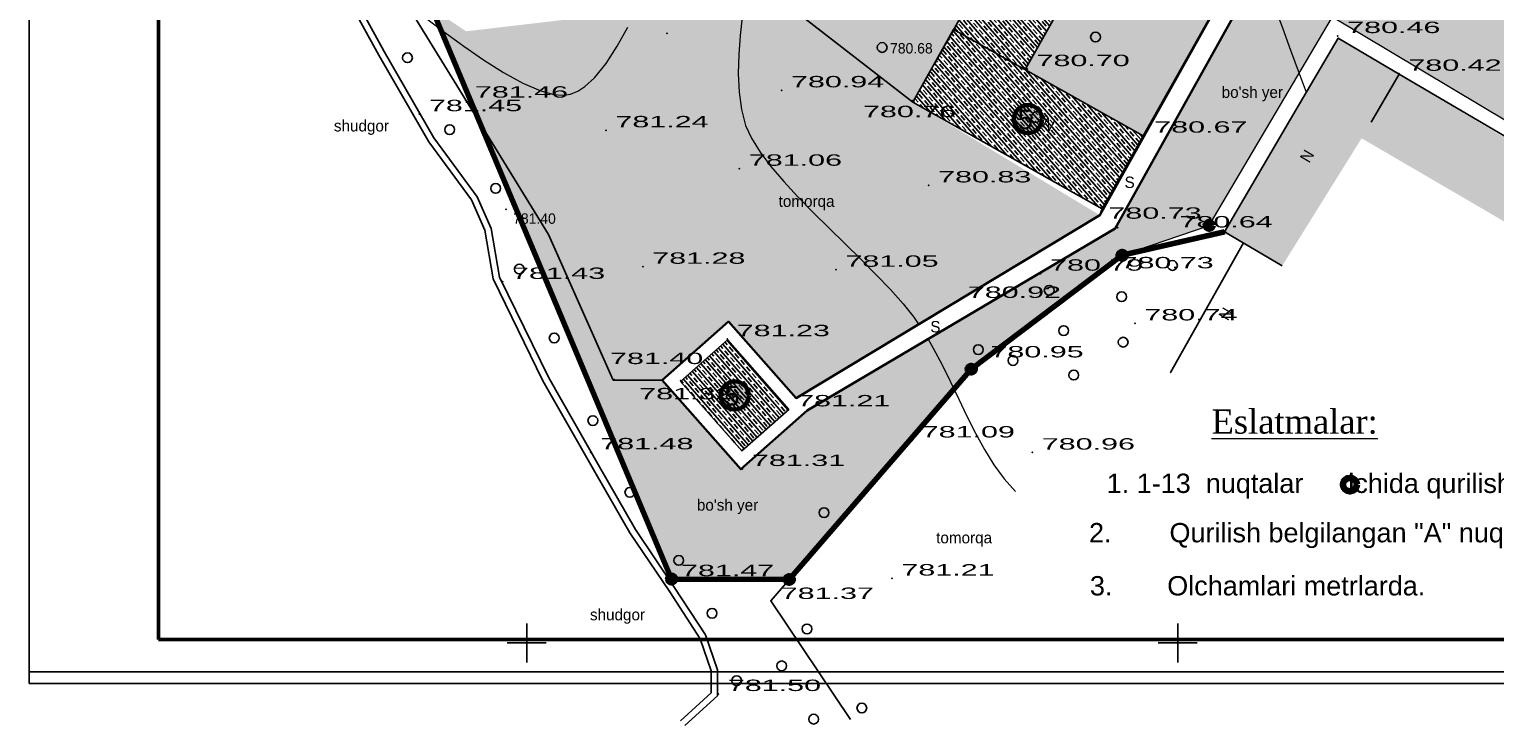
# Model space of a CAD drawing. Header units: millimetres. Extents: x -257011 to 237647566, y 2784933 to 6706507.
# Tile 319 of 451: x 9197923 to 9310480, y 5704840 to 5758320. Entities that reach past the tile are written whole.
import ezdxf

# ---------------------------------------------------------------- set-up
doc = ezdxf.new("R2010")
doc.units = ezdxf.units.MM
doc.header["$LTSCALE"] = 1000
doc.header["$PDMODE"] = 32
doc.header["$PDSIZE"] = 0.3
for name, pattern in [('Д_ТРОТ_ТРУБА', [3, 1.5, -1.5]), ('ДОРОГИ_СТРОЯЩ', [9, 8, -1]), ('Контура низ откосов  Штриховая 0.1-0.5 - - - - - - -', [0.6, 0.1, -0.5])]:
    doc.linetypes.add(name, pattern=pattern)
for name, color, linetype in [('(001) Сетка', 92, 'Continuous'), ('(002) Рамка', 7, 'Continuous'), ('(004) Точки рельефа', 7, 'Continuous'), ('(007) Здания', 7, 'Continuous'), ('(022) Возд. Линии', 7, 'Continuous'), ('(025) Дорога', 7, 'Continuous'), ('(028) Гидротехн.', 7, 'Continuous'), ('(031) Горизонтали', 42, 'Continuous'), ('(037) Контуры', 7, 'Continuous'), ('(038) Деревья', 7, 'Continuous'), ('Отметка', 7, 'Continuous'), ('Пикет', 7, 'Continuous')]:
    doc.layers.add(name, color=color, linetype=linetype)
doc.layers.add('Ф А С А Д', color=250, linetype='Continuous', lineweight=15)
doc.styles.add('BM-431', font='txt')
doc.styles.add('D-431', font='txt', dxfattribs={"width": 2})
doc.styles.add('P-131', font='txt')
doc.styles.add('Roman', font='romans')
doc.styles.get("Standard").update_dxf_attribs({"font": 'ARIALN.TTF'})
doc.linetypes.add('FENCELINE2', pattern='A,6.35,-2.54,[132,ltypeshp.shx,S=2.54,R=0,X=-2.54,Y=0],-2.54,25.4', length=36.83)
doc.linetypes.add('KANALIS_K', pattern='A,1,["<",Standard,S=1.8,R=0,X=-0.9,Y=-0.9],3,-1,["К",Standard,S=1.8,R=0,X=-0.9,Y=-0.9],-1,10', length=16)
doc.linetypes.add('ОГРАДА_V_ПРОВ', pattern='A,2.5,["v",Standard,S=1,R=0,X=0,Y=0],5,["v",Standard,S=1,R=180,X=0,Y=0],2.5', length=10)

# ---------------------------------------------------------------- blocks, each defined once
blk = doc.blocks.new('d')
at = {"layer": '(038) Деревья', "color": 30}
blk.add_ellipse((0, 0), major_axis=(0.265, 0.265), ratio=1, start_param=5.497787, end_param=11.780972, dxfattribs=at)
blk = doc.blocks.new('Setka')
at = {"layer": '(001) Сетка'}
for p, q in [((0, 1.5), (0, -1.5)), ((-1.5, 0), (1.5, 0))]:
    blk.add_line(p, q, dxfattribs=at)
blk = doc.blocks.new('GFBHFXJN')
at = {"layer": '(004) Точки рельефа', "color": 7, "linetype": 'ByBlock', "lineweight": -2}
for p in [(3700526.48, -1054189.55, 781.15), (3700578.01, -1054189.75, 780.46), (3700554.15, -1054192.29, 780.7), (3700582.71, -1054192.65, 780.42), (3700535.29, -1054193.92, 780.94), (3700511.01, -1054194.71, 781.46), (3700545.34, -1054194.73, 780.76), (3700507.47, -1054195.75, 781.45), (3700521.79, -1054196.99, 781.24), (3700563.18, -1054197.4, 780.67), (3700532.05, -1054199.94, 781.06), (3700546.59, -1054201.22, 780.83), (3700561.09, -1054204.47, 780.73), (3700569.44, -1054204.87, 780.64), (3700524.63, -1054207.47, 781.28), (3700561.21, -1054206.73, 780.73), (3700513.85, -1054208.63, 781.43), (3700539.46, -1054207.7, 781.05), (3700555.18, -1054208, 780.79), (3700548.87, -1054210.09, 780.92), (3700562.43, -1054211.82, 780.74), (3700531.12, -1054213.03, 781.23), (3700550.61, -1054214.66, 780.95), (3700522.43, -1054216.16, 781.4), (3700527.53, -1054216.22, 781.32), (3700535.75, -1054218.42, 781.21), (3700545.33, -1054220.81, 781.09), (3700520.63, -1054221.72, 781.48), (3700554.54, -1054221.74, 780.96), (3700532.28, -1054223, 781.31), (3700526.84, -1054231.46, 781.47), (3700543.76, -1054231.41, 781.21), (3700534.49, -1054233.21, 781.37), (3700530.44, -1054240.28, 781.5)]:
    blk.add_point(p, dxfattribs=at)
at = {"layer": '(007) Здания', "elevation": 781.05}
blk.add_lwpolyline([(3700547.25, -1054191.48), (3700552.85, -1054181.5), (3700558.34, -1054184.59), (3700553.99, -1054192.33)], dxfattribs=at)
blk.add_lwpolyline([(3700548.5, -1054189.25), (3700545.36, -1054194.84), (3700559.92, -1054203.02), (3700563.06, -1054197.43)], close=True, dxfattribs=at)
at = {"layer": '(007) Здания'}
for points in [[(3700582.73, -1054192.68), (3700578.04, -1054189.92), (3700574.81, -1054195.41), (3700569.3, -1054204.8), (3700573.74, -1054207.4)], [(3700580.57, -1054196.37), (3700582.73, -1054192.68), (3700612.38, -1054210.09), (3700612.38, -1054210.09)], [(3700570.76, -1054205.65), (3700565.17, -1054215.6), (3700565.17, -1054215.6)]]:
    blk.add_lwpolyline(points, dxfattribs=at)
at = {"layer": '(007) Здания', "linetype": 'ОГРАДА_V_ПРОВ'}
blk.add_lwpolyline([(3700540.59, -1054242.24), (3700534.46, -1054233.14), (3700549.85, -1054215.34), (3700561.44, -1054206.6), (3700569.3, -1054204.8)], dxfattribs=at)
at = {"layer": '(007) Здания'}
blk.add_lwpolyline([(3700527.52, -1054216.28), (3700532.24, -1054221.62), (3700535.84, -1054218.44), (3700531.13, -1054213.1)], close=True, dxfattribs=at)
at = {"layer": '(025) Дорога', "linetype": 'Д_ТРОТ_ТРУБА'}
for points in [[(3700563.06, -1054197.43), (3700574.57, -1054176.95), (3700588.03, -1054184.17)], [(3700537.26, -1054218.53), (3700560.91, -1054204.53), (3700575.02, -1054179.23), (3700651.25, -1054219.84)], [(3700536.4, -1054217.56), (3700559.73, -1054203.52), (3700559.92, -1054203.02)], [(3700536.4, -1054217.56), (3700531.22, -1054211.68), (3700526.11, -1054216.19), (3700532.15, -1054223.03), (3700537.26, -1054218.53)]]:
    blk.add_lwpolyline(points, dxfattribs=at)
at = {"layer": '(028) Гидротехн.', "color": 3}
for points in [[(3700527.52, -1054242.35), (3700529.87, -1054240.21), (3700529.87, -1054238.52), (3700529.02, -1054236.05), (3700526.69, -1054232.44), (3700523.63, -1054227.91), (3700520.83, -1054223.05), (3700516.94, -1054216.23), (3700513.14, -1054208.41), (3700512.48, -1054204.68), (3700511.47, -1054202.35), (3700508.18, -1054197.88), (3700504.36, -1054191.23), (3700500.49, -1054184.18), (3700497.18, -1054177.11), (3700497.67, -1054175.52), (3700499.17, -1054173.08), (3700501.67, -1054170.52), (3700501.24, -1054168.74), (3700500.53, -1054166.68), (3700491.59, -1054152.99), (3700487.2, -1054146.27), (3700483.01, -1054143.27)], [(3700527.85, -1054242.72), (3700530.37, -1054240.43), (3700530.37, -1054238.44), (3700529.44, -1054235.74), (3700527.04, -1054232.08), (3700524.06, -1054227.65), (3700521.29, -1054222.84), (3700517.4, -1054216.02), (3700513.62, -1054208.28), (3700512.97, -1054204.53), (3700511.9, -1054202.1), (3700508.58, -1054197.58), (3700504.77, -1054190.95), (3700500.93, -1054183.93), (3700497.72, -1054177.06), (3700498.13, -1054175.73), (3700499.55, -1054173.41), (3700502.18, -1054170.72), (3700501.79, -1054168.8), (3700500.98, -1054166.46), (3700492.01, -1054152.72), (3700487.57, -1054145.92), (3700483.3, -1054142.86)]]:
    blk.add_lwpolyline(points, dxfattribs=at)
at = {"layer": '(031) Горизонтали', "color": 42, "linetype": 'Continuous', "lineweight": 0}
for points, elevation in [([(3700508.04, -1054188.43), (3700509.4, -1054189.46), (3700510.87, -1054190.54), (3700512.4, -1054191.59), (3700513.93, -1054192.56), (3700515.41, -1054193.37), (3700516.79, -1054193.97), (3700517.8, -1054194.24), (3700518.48, -1054194.3), (3700518.89, -1054194.26), (3700519.08, -1054194.22), (3700519.26, -1054194.16), (3700519.63, -1054194), (3700520.18, -1054193.64), (3700520.91, -1054192.96), (3700521.8, -1054191.86), (3700522.66, -1054190.55), (3700523.48, -1054189.08)], 781.5), ([(3700532.27, -1054188.32), (3700532.11, -1054189.71), (3700532, -1054191.17), (3700531.96, -1054192.63), (3700532.02, -1054194.07), (3700532.2, -1054195.41), (3700532.52, -1054196.62), (3700532.97, -1054197.61), (3700533.63, -1054198.67), (3700534.47, -1054199.77), (3700535.45, -1054200.92), (3700536.54, -1054202.1), (3700537.72, -1054203.3), (3700538.94, -1054204.51), (3700540.17, -1054205.72), (3700541.39, -1054206.91), (3700542.56, -1054208.09), (3700543.65, -1054209.23), (3700544.62, -1054210.32), (3700545.45, -1054211.36), (3700545.81, -1054211.9)], 781), ([(3700571.98, -1054184.67), (3700572.06, -1054184.82), (3700572.59, -1054186.07), (3700573.15, -1054187.52), (3700573.75, -1054189.13), (3700574.38, -1054190.84), (3700575.04, -1054192.64), (3700575.59, -1054194.08)], 780.5), ([(3700546.54, -1054213.04), (3700546.94, -1054213.72), (3700547.61, -1054215), (3700548.26, -1054216.31), (3700548.89, -1054217.64), (3700549.52, -1054218.96), (3700550.18, -1054220.26), (3700550.86, -1054221.51), (3700551.59, -1054222.68), (3700552.38, -1054223.77), (3700553.25, -1054224.74)], 781)]:
    blk.add_lwpolyline(points, dxfattribs=dict(at, elevation=elevation))
at = {"layer": '(037) Контуры', "linetype": 'Контура низ откосов  Штриховая 0.1-0.5 - - - - - - -'}
blk.add_lwpolyline([(3700526.11, -1054216.19), (3700522.36, -1054216.19), (3700517.38, -1054205.01), (3700512.84, -1054197.63), (3700500.78, -1054178.02), (3700502.1, -1054173.26), (3700503.55, -1054170.76), (3700508.41, -1054166.17), (3700545.36, -1054194.84)], dxfattribs=at)
at = {"layer": 'Пикет', "color": 7}
for p in [(3700547.25, -1054191.48, 780.68), (3700514.11, -1054203.06, 781.4)]:
    blk.add_point(p, dxfattribs=at)
at = {"layer": '(001) Сетка'}
for p in [(3700515.71, -1054236.37), (3700565.71, -1054236.37)]:
    blk.add_blockref('Setka', p, dxfattribs=at)
at = {"layer": '(038) Деревья', "color": 116, "linetype": 'Continuous'}
for p in [(3700559.4, -1054189.84), (3700543.01, -1054190.64), (3700506.55, -1054191.43), (3700509.79, -1054196.95), (3700513.33, -1054201.46), (3700515.15, -1054207.66), (3700565.31, -1054207.38), (3700555.84, -1054209.29), (3700561.41, -1054209.78), (3700556.96, -1054212.38), (3700517.82, -1054212.95), (3700561.52, -1054213.27), (3700550.39, -1054213.84), (3700553.06, -1054214.68), (3700557.73, -1054215.8), (3700520.79, -1054219.29), (3700523.63, -1054224.8), (3700538.55, -1054226.36), (3700527.39, -1054230.03), (3700529.95, -1054234.09), (3700537.24, -1054235.29), (3700535.3, -1054238.13), (3700531.83, -1054239.27), (3700541.45, -1054241.37), (3700537.75, -1054242.22)]:
    blk.add_blockref('d', p, dxfattribs=at)
at = {"layer": '(004) Точки рельефа', "linetype": 'ByBlock', "char_height": 0.875, "attachment_point": 4, "style": 'D-431'}
for s, insert in [('780.46', (3700578.73, -1054189.1, 780.46)), ('780.70', (3700554.87, -1054191.64, 780.7)), ('780.42', (3700583.43, -1054192, 780.42)), ('780.94', (3700536.01, -1054193.27, 780.94)), ('781.46', (3700511.73, -1054194.06, 781.46)), ('781.45', (3700508.2, -1054195.1, 781.45)), ('780.76', (3700541.54, -1054195.56, 780.76)), ('781.24', (3700522.52, -1054196.34, 781.24)), ('780.67', (3700563.91, -1054196.75, 780.67)), ('781.06', (3700532.77, -1054199.29, 781.06)), ('780.83', (3700547.31, -1054200.57, 780.83)), ('780.73', (3700560.39, -1054203.36, 780.73)), ('780.64', (3700565.85, -1054204.03, 780.64)), ('781.28', (3700525.35, -1054206.82, 781.28)), ('781.43', (3700514.58, -1054207.98, 781.43)), ('781.05', (3700540.19, -1054207.05, 781.05)), ('780.79', (3700555.91, -1054207.35, 780.79)), ('780.73', (3700561.32, -1054207.17, 780.73)), ('780.92', (3700549.59, -1054209.44, 780.92)), ('780.74', (3700563.15, -1054211.17, 780.74)), ('781.23', (3700531.84, -1054212.38, 781.23)), ('781.40', (3700522.11, -1054214.52)), ('780.95', (3700551.33, -1054214.01, 780.95)), ('781.32', (3700524.35, -1054217.23, 781.32)), ('781.21', (3700536.48, -1054217.77, 781.21)), ('781.09', (3700546.05, -1054220.16, 781.09)), ('781.48', (3700521.36, -1054221.07, 781.48)), ('780.96', (3700555.27, -1054221.09, 780.96)), ('781.31', (3700533.01, -1054222.35, 781.31)), ('781.47', (3700527.56, -1054230.81, 781.47)), ('781.21', (3700544.49, -1054230.76, 781.21)), ('781.37', (3700535.22, -1054232.56, 781.37)), ('781.50', (3700531.16, -1054239.63, 781.5))]:
    blk.add_mtext(s, dxfattribs=dict(at, insert=insert))
at = {"layer": '(007) Здания', "style": 'P-131'}
for s, rotation, p in [("G'N", 330.6807, (3700554.21, -1054196.14, 781.05)), ('N', 59.7703, (3700575.81, -1054199.57)), ('N', 59.7703, (3700569.57, -1054211.69)), ('H', 40.0559, (3700531.69, -1054218.05))]:
    blk.add_text(s, height=0.88, rotation=rotation, dxfattribs=at).set_placement(p)
at = {"layer": '(025) Дорога', "linetype": 'ДОРОГИ_СТРОЯЩ', "style": 'BM-431'}
for p in [(3700561.63, -1054201.43), (3700546.71, -1054212.52)]:
    blk.add_text('S', height=0.875, dxfattribs=at).set_placement(p)
at = {"layer": '(037) Контуры', "color": 0, "linetype": 'ByBlock', "style": 'BM-431'}
for s, p in [("bo'sh yer", (3700569.09, -1054194.51)), ('shudgor', (3700500.9, -1054197.09)), ('tomorqa', (3700535.06, -1054202.88)), ("bo'sh yer", (3700528.78, -1054226.21)), ('tomorqa', (3700547.16, -1054228.72)), ('shudgor', (3700520.57, -1054234.63))]:
    blk.add_text(s, height=0.875, dxfattribs=at).set_placement(p)
at = {"layer": 'Отметка', "style": 'D-431'}
for s, p in [('780.68', (3700543.62, -1054191.1, 781.05)), ('781.40', (3700514.67, -1054204.18, 780.6))]:
    blk.add_text(s, height=0.8, dxfattribs=at).set_placement(p)

msp = doc.modelspace()

# ---------------------------------------------------------------- hatches: boundary and pattern name
at = {"linetype": 'KANALIS_K', "ltscale": 1000}
h = msp.add_hatch(dxfattribs=at)
h.set_pattern_fill('JIS_STN_1E', color=252, scale=450, angle=266, style=0)
h.set_pattern_definition([(311, (5001931.5, 6896982.73), (339.61931, 295.226563), []), (311, (5001909.37, 6896666.25), (339.61931, 295.226563), [450, -225])])
h.paths.add_polyline_path([(9278760.379, 5762973.794), (9273269.483, 5766059.02), (9265776.495, 5752723.463), (9280342.315, 5744539.215), (9283484.926, 5750132.241), (9274410.003, 5755231.262)])
h = msp.add_hatch(dxfattribs=at)
h.set_pattern_fill('JIS_STN_1E', color=252, scale=450, angle=266, style=0)
h.set_pattern_definition([(311, (5027202.54, 6891024.3), (339.61931, 295.226563), []), (311, (5027180.4, 6890707.84), (339.61931, 295.226563), [450, -225])])
h.paths.add_polyline_path([(9361664.561, 5719851.02), (9298455.736, 5757641.106), (9289718.908, 5742766.765), (9294159.394, 5740158.531), (9300256.554, 5749949.81), (9359146.214, 5715610.975)])
at = {"lineweight": 50}
h = msp.add_hatch(color=1, dxfattribs=at)
h.set_gradient(color1=(255, 255, 255), one_color=1, tint=1)
h.paths.add_polyline_path([(9273550.038, 5751427.852, 1), (9275711.384, 5751427.852, 1)])
at = {"linetype": 'KANALIS_K', "ltscale": 1000}
h = msp.add_hatch(dxfattribs=at)
h.set_pattern_fill('JIS_STN_1E', color=252, scale=450, angle=266, style=0)
h.set_pattern_definition([(311, (4980310.7, 6867842.54), (339.61931, 295.226563), []), (311, (4980288.6, 6867526.06), (339.61931, 295.226563), [450, -225])])
h.paths.add_polyline_path([(9256264.758, 5729123.565), (9251563.911, 5734459.327), (9247941.309, 5731283.778), (9252656.88, 5725939.89)])
at = {"lineweight": 50}
h = msp.add_hatch(color=1, dxfattribs=at)
h.set_gradient(color1=(255, 255, 255), one_color=1, tint=1)
h.paths.add_polyline_path([(9251022.36, 5730203.671, 1), (9253183.707, 5730203.671, 1)])
at = {"layer": 'Ф А С А Д', "linetype": 'KANALIS_K', "ltscale": 1000}
h = msp.add_hatch(dxfattribs=at)
h.set_pattern_fill('CROSS', color=92, scale=40, angle=95)
h.set_pattern_definition([(95, (5535614.5, 6965225.08), (-275.171012, 230.895895), [127, -381]), (185, (5535672.22, 6965293.87), (-230.895895, -275.171012), [127, -381])])
h.paths.add_polyline_path([(9259555.116, 5775427.125), (9266099.354, 5786214.077), (9260583.741, 5789313.192), (9242905.553, 5759504.501), (9231481.128, 5758167.604), (9228858.322, 5759898.587), (9247258.171, 5716103.561), (9256295.782, 5716061.638), (9270119.171, 5732038.983), (9281857.682, 5740963.643), (9288550.33, 5743258.771), (9298033.956, 5759271.032), (9311835.359, 5751021.943), (9315393.329, 5757700.931), (9295437.624, 5768331.552), (9281328.546, 5743031.913), (9257676.221, 5729035.404), (9252568.72, 5724528.427), (9246529.847, 5731371.938), (9251637.347, 5735878.916), (9256820.544, 5730005.094), (9280154.447, 5744041.238), (9265776.495, 5752723.463), (9273279.784, 5766077.354), (9278795.397, 5762978.24), (9274410.003, 5755231.262), (9283537.497, 5750102.703), (9293657.536, 5768234.942), (9292127.146, 5771908.798), (9266351.96, 5786130.518), (9259617.422, 5775391.394), (9267343.867, 5770960.504), (9260816.788, 5759578.79), (9253028.036, 5764045.411)])

# ---------------------------------------------------------------- linework, layer by layer
at = {"layer": '(002) Рамка', "color": 1, "lineweight": 5, "ltscale": 1000, "elevation": 780349}
msp.add_lwpolyline([(9404471.6, 5805197.536), (9258406.766, 5887482.847), (9248738.419, 5869155.689), (9226609.601, 5830514.192), (9221410.372, 5821435.261), (9220954.305, 5821568.27), (9209322.841, 5806396.628), (9247258.171, 5716103.561), (9256295.782, 5716061.638), (9270274.537, 5732218.558), (9281857.682, 5740963.643), (9288550.33, 5743258.771), (9298033.956, 5759271.032), (9361540.967, 5721312.937), (9404000.571, 5797714.765), (9401247.728, 5799153.602), (9404471.6, 5805197.536)], dxfattribs=at)
at = {"layer": '(002) Рамка', "lineweight": 30, "ltscale": 1000, "elevation": 780195}
msp.add_lwpolyline([(9293657.536, 5768234.942), (9280154.447, 5744041.238), (9256820.544, 5730005.094), (9251637.347, 5735878.916), (9246529.847, 5731371.938), (9252568.72, 5724528.427), (9257676.221, 5729035.404), (9281328.546, 5743031.913), (9295437.624, 5768331.552), (9325808.84, 5752152.474)], dxfattribs=at)
at = {"layer": '(002) Рамка', "color": 0, "lineweight": 60, "ltscale": 1000}
for centre in [(9274630.711, 5751427.852, 781049), (9252103.034, 5730203.671)]:
    msp.add_circle(centre, 1080.673, dxfattribs=at)
at = {"layer": '(022) Возд. Линии', "color": 6, "linetype": 'Continuous', "lineweight": 140}
for centre, radius in [((9288550.33, 5743258.771, 780349), 258.022), ((9281857.682, 5740963.643), 258.022), ((9270274.537, 5732218.558), 258.022), ((9299360.039, 5723357.582, 0), 521.317), ((9247258.171, 5716103.561, 780349), 258.022), ((9256295.782, 5716061.638, 780349), 258.022)]:
    msp.add_circle(centre, radius, dxfattribs=at)
at = {"color": 5}
msp.add_lwpolyline([(9197923.22, 5708974.98), (9492392.917, 5708974.98), (9492392.917, 5917207.123), (9197923.22, 5917207.123)], close=True, dxfattribs=at)
at = {"color": 5, "linetype": 'FENCELINE2', "lineweight": 80, "ltscale": 0.1, "elevation": 780349}
msp.add_lwpolyline([(9209322.841, 5806396.628), (9247258.171, 5716103.561), (9256295.782, 5716061.638), (9270274.537, 5732218.558), (9281857.682, 5740963.643), (9289718.908, 5742766.765)], dxfattribs=at)
at = {"layer": 'Defpoints', "color": 4}
msp.add_lwpolyline([(9197923.22, 5918091.052), (9197923.22, 5708091.052), (9346423.22, 5708091.052), (9346423.22, 5918091.052)], close=True, dxfattribs=at)
at = {"layer": 'Ф А С А Д', "color": 5, "lineweight": 50}
msp.add_lwpolyline([(9207839.037, 5711453.934), (9489913.963, 5711453.934), (9489913.963, 5914728.169), (9207839.037, 5914728.169)], close=True, dxfattribs=at)

# ---------------------------------------------------------------- block references
at = {"linetype": 'KANALIS_K', "ltscale": 1000, "xscale": 1000, "yscale": 1000, "zscale": 1000}
msp.add_blockref('GFBHFXJN', (-3691279579.959, 1059947563.419), dxfattribs=at)

# ---------------------------------------------------------------- texts
at = {"color": 250, "char_height": 1500, "width": 156685.73039, "attachment_point": 6, "style": 'Roman'}
for insert in [(9275009.516, 5751395.514, 781049), (9252481.838, 5730171.333, 0)]:
    msp.add_mtext('\\pt64500;{\\fArial|b0|i0|c0|p34;5}', dxfattribs=dict(at, insert=insert))
at = {"lineweight": 15, "insert": (9288735.88, 5729123.923, 0), "char_height": 2969.28372, "width": 170243.04174, "attachment_point": 1}
msp.add_mtext('{\\fTimes New Roman|b0|i0|c204|p18;\\H0.625x;\\L\\C1;Eslatmalar:}', dxfattribs=at)
at = {"style": 'Roman'}
for s, insert, char_height, width, attachment_point in [('{\\fArial|b0|i0|c204|p34;1.^I1-\\fArial|b0|i0|c0|p34;13  \\fArial|b0|i0|c204|p34;nuqtalar      ichida qurilish uchun\\fArial|b0|i0|c0|p34; \\fArial|b0|i0|c204|p34;ajratilgan yer maydoni.}', (9310073.665, 5723231.808, 0), 1484.641859, 67723.64579, 5), ('\\pi18148.64809,t23754.26974,93492.78231;{\\fArial|b0|i0|c0|p34;2.^I \\fArial|b0|i0|c204|p34;Qurilish belgilangan "A" nuqtasidan amalga oshiriladi.}', (9261169.798, 5719439.357), 1484.641859, 79822.57247, 4), ('{\\fArial|b0|i0|c204|p34;3.^IOlchamlari metrlarda.}', (9279389.664, 5715574.633, 0), 1484.64186, 74414.58139, 4)]:
    msp.add_mtext(s, dxfattribs=dict(at, insert=insert, char_height=char_height, width=width, attachment_point=attachment_point))

doc.saveas('drawing.dxf')
